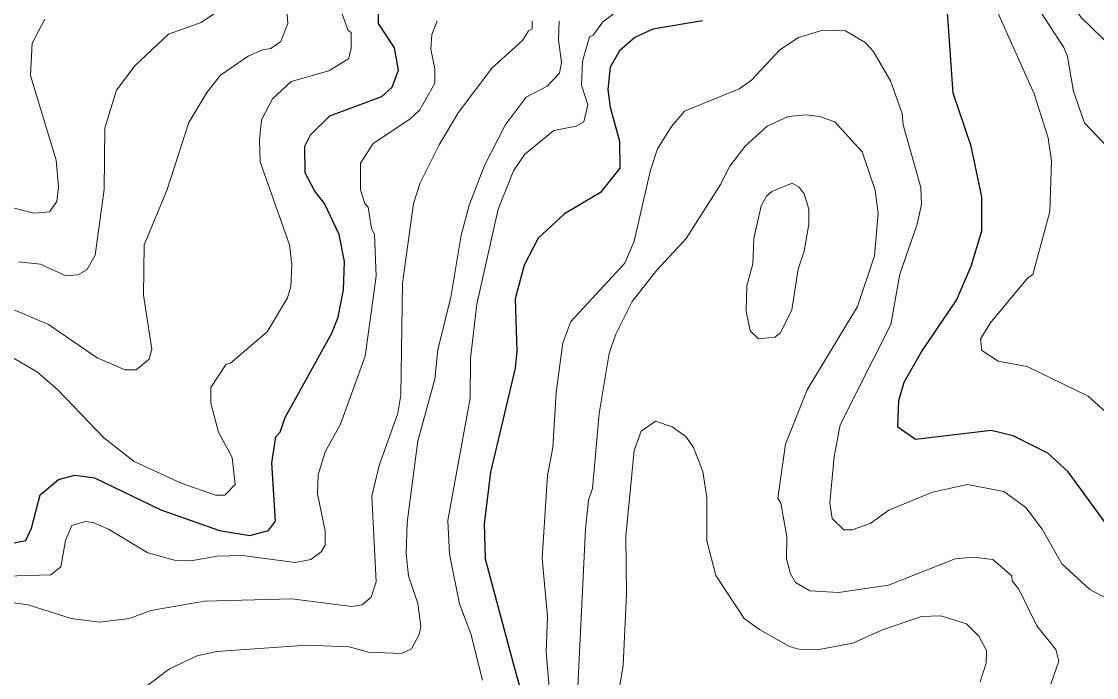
# Model space of a CAD drawing. Extents: x 673.3 to 698.5, y 6984.3 to 7012.3.
# Drawn here: x 690.66 to 691.793, y 6985.49 to 6986.181 of the extents above; entities that cross this region are included whole.
import ezdxf

# ---------------------------------------------------------------- set-up
doc = ezdxf.new("R2010")
doc.units = 0
doc.header["$LTSCALE"] = 0.032
doc.layers.add('1', color=7, linetype='Continuous', lineweight=25)
doc.layers.add('2', color=7, linetype='Continuous', lineweight=13)

msp = doc.modelspace()

# ---------------------------------------------------------------- linework, layer by layer
at = {"layer": '1'}
for points in [[(691.8088, 6985.6446), (691.7631, 6985.707), (691.7417, 6985.7268), (691.705, 6985.7449), (691.6819, 6985.7507), (691.6024, 6985.741), (691.5835, 6985.754), (691.5848, 6985.782), (691.5904, 6985.8014), (691.6086, 6985.8334), (691.6455, 6985.8878), (691.6608, 6985.9236), (691.6721, 6985.9608), (691.6721, 6985.9969), (691.6608, 6986.0501), (691.642, 6986.106), (691.6347, 6986.2112)], [(690.7161, 6985.7034), (690.737, 6985.7008), (690.807, 6985.667), (690.8688, 6985.6453), (690.9005, 6985.6399), (690.9204, 6985.6451), (690.9278, 6985.6551), (690.9237, 6985.7163), (690.9279, 6985.7438), (690.9325, 6985.7489), (690.9379, 6985.7644), (690.9871, 6985.853), (690.9939, 6985.8699), (690.9994, 6985.8986), (691.0003, 6985.9285), (690.9947, 6985.9572), (690.9793, 6985.9899), (690.9692, 6986.0026), (690.9588, 6986.0222), (690.9587, 6986.0501), (690.9645, 6986.0621), (690.9851, 6986.0822), (691.0399, 6986.1024), (691.0507, 6986.1123), (691.0572, 6986.1301), (691.0532, 6986.1538), (691.0362, 6986.1794), (691.0362, 6986.1907)], [(691.3777, 6986.1822), (691.3255, 6986.1734), (691.3064, 6986.1648), (691.2902, 6986.1505), (691.2805, 6986.1334), (691.2781, 6986.1099)], [(691.2781, 6986.1099), (691.2804, 6986.0914), (691.2902, 6986.0553), (691.2907, 6986.027), (691.2702, 6986.0012), (691.2324, 6985.9787), (691.2047, 6985.9533), (691.1899, 6985.9247), (691.1803, 6985.8894), (691.1819, 6985.834), (691.1803, 6985.8161), (691.1542, 6985.7067), (691.1478, 6985.6521), (691.1486, 6985.6152), (691.1775, 6985.5078), (691.1881, 6985.4697)], [(690.6366, 6985.6289), (690.6646, 6985.6345), (690.6705, 6985.6475), (690.6797, 6985.6826), (690.6991, 6985.6989), (690.7161, 6985.7034)]]:
    msp.add_lwpolyline(points, dxfattribs=at)
at = {"layer": '2'}
for points in [[(691.8584, 6986.3576), (691.7843, 6986.3287), (691.7501, 6986.3116), (691.6993, 6986.2788), (691.6791, 6986.261), (691.6755, 6986.2523), (691.6761, 6986.2323), (691.6899, 6986.1887), (691.7272, 6986.1052), (691.7421, 6986.0588), (691.7455, 6986.0348), (691.7437, 6985.9814), (691.7259, 6985.9149), (691.7202, 6985.9109), (691.681, 6985.8636), (691.6706, 6985.8467), (691.6722, 6985.8348), (691.6895, 6985.8235), (691.72, 6985.818), (691.7843, 6985.7867), (691.8118, 6985.7617)], [(691.8107, 6986.0428), (691.7805, 6986.0749), (691.7686, 6986.1076), (691.7626, 6986.1445), (691.7587, 6986.1541), (691.7184, 6986.2161), (691.7154, 6986.2303), (691.7171, 6986.2377), (691.7398, 6986.2547), (691.7589, 6986.2629), (691.8064, 6986.294)], [(691.8229, 6986.2529), (691.7781, 6986.2279), (691.7668, 6986.2142), (691.7667, 6986.1997), (691.7773, 6986.1854), (691.8091, 6986.1544)], [(690.9376, 6986.2224), (690.9408, 6986.1793), (690.9334, 6986.1604), (690.9229, 6986.153), (690.9139, 6986.1518), (690.8988, 6986.145), (690.8697, 6986.1249), (690.8554, 6986.1068), (690.8363, 6986.075), (690.813, 6986.0034), (690.7894, 6985.9461), (690.7886, 6985.8931), (690.7975, 6985.8363), (690.7946, 6985.8257), (690.7808, 6985.8143), (690.7691, 6985.8143), (690.7398, 6985.827), (690.6886, 6985.8621), (690.6464, 6985.8802)], [(690.8643, 6985.6823), (690.8743, 6985.6825), (690.8853, 6985.6936), (690.8821, 6985.7221), (690.8677, 6985.7488), (690.8595, 6985.7794), (690.8595, 6985.7959), (690.8757, 6985.8206), (690.8804, 6985.8216), (690.919, 6985.8544), (690.9405, 6985.8902), (690.944, 6985.9023), (690.9448, 6985.9256), (690.9424, 6985.9461), (690.9116, 6986.0338), (690.9107, 6986.0564), (690.9131, 6986.0778), (690.9247, 6986.1001), (690.9443, 6986.1183), (690.9838, 6986.1296), (691.0045, 6986.1423), (691.0076, 6986.1531), (691.0076, 6986.1698), (691.0044, 6986.172), (690.9867, 6986.2203)], [(690.6567, 6985.9283), (690.6799, 6985.9258), (690.7068, 6985.9136), (690.7193, 6985.9144), (690.729, 6985.92), (690.7378, 6985.9353), (690.747, 6986.0045), (690.7478, 6986.0696), (690.7602, 6986.1093), (690.7793, 6986.1349), (690.8151, 6986.1681), (690.8493, 6986.1805), (690.8665, 6986.1919)], [(691.146, 6985.4873), (691.1337, 6985.5363), (691.1218, 6985.5678), (691.1111, 6985.6202), (691.1094, 6985.6558), (691.133, 6985.7847), (691.1331, 6985.8266), (691.14, 6985.8838), (691.1624, 6985.9839), (691.1785, 6986.0241), (691.1904, 6986.0418), (691.221, 6986.0666), (691.2445, 6986.0713), (691.2528, 6986.0759), (691.2569, 6986.0936), (691.2502, 6986.1143), (691.2511, 6986.1398), (691.2587, 6986.1653), (691.2626, 6986.1671), (691.2726, 6986.1811), (691.2957, 6986.1984)], [(691.0981, 6986.1823), (691.0924, 6986.1678), (691.0915, 6986.1524), (691.0955, 6986.1318), (691.0955, 6986.1166), (691.08, 6986.0885), (691.0694, 6986.0787), (691.0307, 6986.053), (691.0174, 6986.0321), (691.0172, 6986.0041), (691.0217, 6985.9897), (691.0255, 6985.9857), (691.0288, 6985.9635), (691.032, 6985.9575), (691.0337, 6985.9131), (691.0222, 6985.829), (690.9962, 6985.7572), (690.9801, 6985.7282), (690.9726, 6985.7037), (690.9718, 6985.6837), (690.9799, 6985.6448), (690.9799, 6985.6297), (690.9757, 6985.6227), (690.9651, 6985.6147), (690.9483, 6985.6115), (690.8929, 6985.6188), (690.8662, 6985.618), (690.8385, 6985.6131), (690.8213, 6985.6139), (690.7933, 6985.6215), (690.7517, 6985.6466), (690.7356, 6985.6537), (690.7275, 6985.6546), (690.7132, 6985.6505), (690.7062, 6985.6347), (690.7014, 6985.607), (690.6908, 6985.5985), (690.6072, 6985.596)], [(690.6845, 6986.1841), (690.6711, 6986.1586), (690.6695, 6986.1247), (690.6966, 6986.0355), (690.6989, 6986.0074), (690.6973, 6985.9918), (690.6895, 6985.9808), (690.6731, 6985.9796), (690.6317, 6985.9901)], [(691.2266, 6986.1821), (691.2259, 6986.1622), (691.2292, 6986.1384), (691.227, 6986.1269), (691.2139, 6986.1133), (691.192, 6986.1018), (691.1698, 6986.0723), (691.1479, 6986.0298), (691.1317, 6985.9878), (691.1233, 6985.9562), (691.1126, 6985.8909), (691.0989, 6985.8357), (691.0955, 6985.8045), (691.0777, 6985.7396), (691.0663, 6985.6536), (691.0654, 6985.6204), (691.0679, 6985.5974), (691.0777, 6985.5681), (691.0808, 6985.544), (691.0791, 6985.5355), (691.0712, 6985.5205), (691.0606, 6985.5156), (691.0258, 6985.5169), (691.0054, 6985.5227), (690.9609, 6985.5242), (690.8657, 6985.5177), (690.8453, 6985.513), (690.816, 6985.4994), (690.7844, 6985.4755)], [(691.0565, 6985.7689), (691.0597, 6985.7879), (691.0615, 6985.9059), (691.073, 6985.9896), (691.0802, 6986.0116), (691.1001, 6986.0515), (691.1203, 6986.0852), (691.1556, 6986.1324), (691.1879, 6986.1615), (691.1942, 6986.1716), (691.1981, 6986.1737), (691.1981, 6986.182)], [(691.523, 6985.7566), (691.5764, 6985.8624), (691.5858, 6985.9152), (691.6039, 6985.9679), (691.6086, 6985.9885), (691.6077, 6986.0067), (691.5892, 6986.0726), (691.5882, 6986.0846), (691.5759, 6986.1191), (691.5577, 6986.1502), (691.5491, 6986.1595), (691.5286, 6986.1717), (691.5044, 6986.1725), (691.4789, 6986.1645), (691.4591, 6986.1515), (691.4295, 6986.1197), (691.4165, 6986.1107), (691.3587, 6986.087), (691.3451, 6986.071), (691.3303, 6986.0474), (691.3229, 6986.0249), (691.3058, 6985.95), (691.296, 6985.9269), (691.2389, 6985.8654), (691.2304, 6985.8429), (691.2235, 6985.7904), (691.2201, 6985.7326), (691.2144, 6985.7031), (691.2088, 6985.6161), (691.2144, 6985.5547), (691.213, 6985.5173), (691.221, 6985.4207)], [(691.2421, 6985.394), (691.2543, 6985.6464), (691.2576, 6985.6771), (691.2617, 6985.6894), (691.2687, 6985.7686), (691.2795, 6985.8315), (691.286, 6985.8515), (691.3036, 6985.8865), (691.3297, 6985.9196), (691.3604, 6985.9529), (691.3968, 6986.0098), (691.4066, 6986.0292), (691.4227, 6986.0502), (691.446, 6986.0711), (691.468, 6986.0814), (691.4871, 6986.083), (691.5011, 6986.0813), (691.5172, 6986.0757), (691.546, 6986.0443), (691.5596, 6986.0037), (691.563, 6985.9792), (691.5589, 6985.9345), (691.5411, 6985.8813), (691.4882, 6985.7933), (691.4652, 6985.736), (691.4571, 6985.6791), (691.4604, 6985.6738), (691.4668, 6985.6389), (691.4662, 6985.6153), (691.4704, 6985.5996), (691.4759, 6985.5903), (691.4908, 6985.5817), (691.5212, 6985.58), (691.5738, 6985.5876), (691.6442, 6985.6154), (691.6635, 6985.6172), (691.6838, 6985.6147), (691.7038, 6985.5975), (691.704, 6985.5922), (691.7113, 6985.5834), (691.7301, 6985.5448), (691.7501, 6985.5197), (691.7534, 6985.5074), (691.7447, 6985.4832)], [(690.6479, 6985.8289), (690.6768, 6985.8119), (690.6984, 6985.7935), (690.7468, 6985.7427), (690.7787, 6985.7178), (690.8284, 6985.6951), (690.8643, 6985.6823)], [(690.6328, 6985.5715), (690.667, 6985.5667), (690.7122, 6985.5525), (690.7421, 6985.5487), (690.7737, 6985.5525), (690.7962, 6985.561), (690.8527, 6985.5707), (690.945, 6985.5732), (691.0082, 6985.5651), (691.019, 6985.5668), (691.0287, 6985.5748), (691.0337, 6985.5911), (691.0294, 6985.6813), (691.037, 6985.7135), (691.0565, 6985.7689)], [(691.5675, 6985.5406), (691.5363, 6985.5266), (691.4985, 6985.5195), (691.4793, 6985.5201), (691.4693, 6985.523), (691.4377, 6985.5407), (691.4216, 6985.5526), (691.3919, 6985.5979), (691.3823, 6985.6344), (691.3822, 6985.6796), (691.378, 6985.7073), (691.3684, 6985.7326), (691.3602, 6985.7441), (691.3459, 6985.7545), (691.3281, 6985.7603), (691.313, 6985.7497), (691.3056, 6985.7295), (691.2968, 6985.6393), (691.2976, 6985.578), (691.2943, 6985.5034), (691.2835, 6985.4391)], [(691.8153, 6985.5674), (691.7859, 6985.5831), (691.7565, 6985.6101), (691.7356, 6985.6464), (691.7184, 6985.6694), (691.6955, 6985.6863), (691.6571, 6985.6937), (691.6203, 6985.6856), (691.5742, 6985.6667), (691.5544, 6985.6526), (691.5356, 6985.6457), (691.5266, 6985.646), (691.5143, 6985.6579), (691.5118, 6985.6743), (691.5165, 6985.7227), (691.523, 6985.7566)], [(691.6704, 6985.4858), (691.6768, 6985.5055), (691.677, 6985.5187), (691.669, 6985.5339), (691.6559, 6985.5469), (691.6288, 6985.5552), (691.6086, 6985.5544), (691.5675, 6985.5406)]]:
    msp.add_lwpolyline(points, dxfattribs=at)
msp.add_lwpolyline([(691.4238, 6985.8763), (691.4246, 6985.9028), (691.4309, 6985.9261), (691.4319, 6985.9529), (691.4394, 6985.9871), (691.4451, 6985.9975), (691.4509, 6986.0025), (691.4724, 6986.0112), (691.4798, 6986.0071), (691.4848, 6985.9998), (691.4897, 6985.9836), (691.4898, 6985.968), (691.4848, 6985.9396), (691.4785, 6985.9207), (691.4718, 6985.8777), (691.4598, 6985.8536), (691.4541, 6985.8489), (691.4368, 6985.847), (691.4281, 6985.8556)], close=True, dxfattribs=at)

doc.saveas('drawing.dxf')
